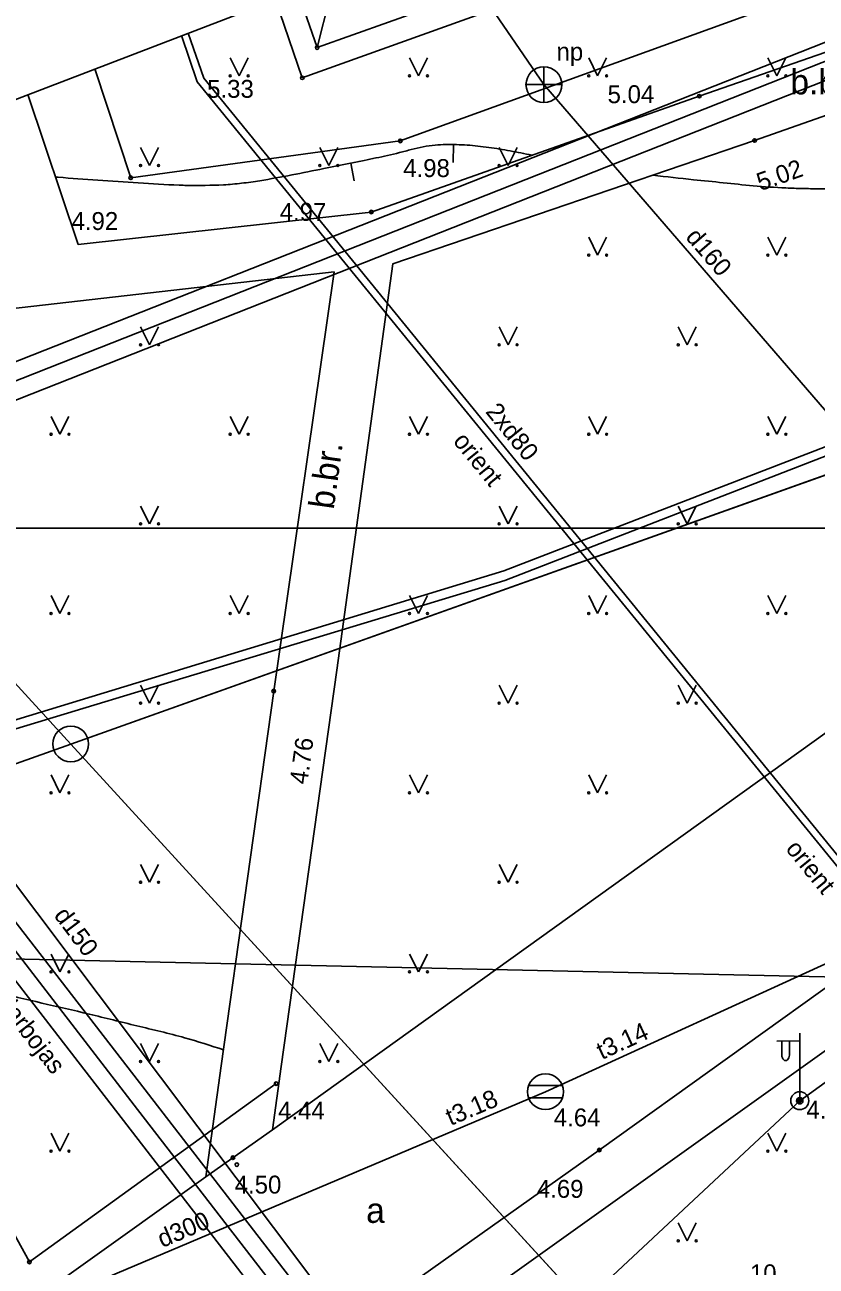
# Model space of a CAD drawing. Extents: x 519536 to 519949, y 326041 to 326519.
# Drawn here: x 519669.02 to 519691.1, y 326306.79 to 326341.43 of the extents above; entities that cross this region are included whole.
import ezdxf

# ---------------------------------------------------------------- set-up
doc = ezdxf.new("R2010")
doc.units = 0
for name, color, linetype in [('APGR_ELEM_####_####_#', 7, 'Continuous'), ('APGR_SARK_####_####_#', 7, 'Continuous'), ('APGS_ELEM_####_####_#', 7, 'Continuous'), ('APGS_VADP_ZSPR_####_#', 7, 'Continuous'), ('BUVE_COKL_####_####_#', 7, 'Continuous'), ('BUVE_EKAS_####_####_#', 7, 'Continuous'), ('CELI_CAPM_####_####_#', 7, 'Continuous'), ('CELI_CMAL_####_####_#', 7, 'Continuous'), ('CELI_CSEG_####_TKST_#', 7, 'Continuous'), ('ELEK_VADP_VSPR_####_#', 7, 'Continuous'), ('LKAN_ELEM_####_####_#', 7, 'Continuous'), ('LKAN_ELEM_PAST_TKST_#', 7, 'Continuous'), ('LKAN_VADP_PAST_####_#', 7, 'Continuous'), ('LKAN_VADP_PAST_TKST_#', 7, 'Continuous'), ('NORB_ZOGS_KOKA_####_#', 7, 'Continuous'), ('RAMI_PLAN_####_TKST_#', 7, 'Continuous'), ('RAMI_UZMR_####_####_#', 7, 'Continuous'), ('RELJ_AATZ_####_TKST_#', 7, 'Continuous'), ('RELJ_ELEM_####_####_#', 7, 'Continuous'), ('RELJ_HORZ_PAMT_####_#', 7, 'Continuous'), ('ROBZ_UZMR_####_####_#', 7, 'Continuous'), ('SAKT_VADV_PKAB_####_#', 7, 'Continuous'), ('SILT_VADP_NEDR_####_#', 7, 'Continuous'), ('SILT_VADP_NEDR_TKST_#', 7, 'Continuous'), ('SILT_VADP_UDEN_####_#', 7, 'Continuous'), ('SILT_VADP_UDEN_KONT_#', 7, 'Continuous'), ('SILT_VADP_UDEN_TKAM_#', 7, 'Continuous'), ('SKAN_ELEM_####_####_#', 7, 'Continuous'), ('SKAN_ELEM_PAST_TKST_#', 7, 'Continuous'), ('SKAN_VADP_PAST_####_#', 7, 'Continuous'), ('SKAN_VADP_PAST_TKST_#', 7, 'Continuous'), ('TERT_DIAM_####_TKST_#', 7, 'Continuous'), ('TERT_ELEM_####_####_#', 7, 'Continuous'), ('TERT_KRND_####_####_#', 7, 'Continuous'), ('UDTK_VADP_UDEN_####_#', 7, 'Continuous'), ('UDTK_VADP_UDEN_TKST_#', 7, 'Continuous')]:
    doc.layers.add(name, color=color, linetype=linetype)

msp = doc.modelspace()

# ---------------------------------------------------------------- linework, layer by layer
at = {"layer": 'APGR_ELEM_####_####_#'}
msp.add_circle((519670.3, 326321.36), 0.5, dxfattribs=at)
at = {"layer": 'APGR_SARK_####_####_#'}
for p, q in [((519658.484, 326334.259), (519670.304, 326321.355)), ((519670.304, 326321.355), (519652.419, 326314.975))]:
    msp.add_line(p, q, dxfattribs=at)
at = {"layer": 'APGS_ELEM_####_####_#'}
for p, q in [((519690.638, 326313.074), (519690.003, 326313.069)), ((519690.138, 326313.07), (519690.138, 326312.678)), ((519690.348, 326313.072), (519690.348, 326312.678)), ((519690.638, 326311.407), (519690.638, 326313.29))]:
    msp.add_line(p, q, dxfattribs=at)
for radius in [0.25, 0.09]:
    msp.add_circle((519690.638, 326311.407), radius, dxfattribs=at)
msp.add_ellipse((519690.243, 326312.678), major_axis=(0, 0.151), ratio=0.695971, start_param=1.570796, end_param=4.712389, dxfattribs=at)
at = {"layer": 'APGS_VADP_ZSPR_####_#'}
for p, q in [((519712.421, 326327.136), (519690.638, 326311.407)), ((519690.638, 326311.407), (519681.366, 326302.744))]:
    msp.add_line(p, q, dxfattribs=at)
at = {"layer": 'BUVE_COKL_####_####_#'}
msp.add_lwpolyline([(519677.174, 326340.79), (519677.519, 326342.162), (519679.015, 326342.162)], dxfattribs=at)
at = {"layer": 'BUVE_EKAS_####_####_#'}
for p, q in [((519677.174, 326340.79), (519685.961, 326343.925)), ((519676.631, 326342.369), (519677.174, 326340.79))]:
    msp.add_line(p, q, dxfattribs=at)
at = {"layer": 'CELI_CAPM_####_####_#'}
for points in [[(519676.976, 326311.349), (519703.45, 326330.345)], [(519721.432, 326330.577), (519711.995, 326329.302), (519702.947, 326322.862), (519685.046, 326310.03), (519679.534, 326306.119)], [(519674.067, 326309.281), (519663.333, 326301.619)]]:
    msp.add_lwpolyline(points, dxfattribs=at)
at = {"layer": 'CELI_CMAL_####_####_#'}
for points in [[(519692.642, 326345.647), (519676.758, 326339.946)], [(519670.505, 326335.298), (519678.685, 326336.203), (519687.833, 326339.436), (519699.685, 326343.569)], [(519676.758, 326339.946), (519676.008, 326342.129)], [(519700.246, 326342.024), (519689.378, 326338.197), (519679.289, 326334.76), (519677.723, 326323.419), (519676.173, 326312.362)], [(519670.505, 326335.298), (519669.102, 326339.477)], [(519677.65, 326334.535), (519659.253, 326332.436)], [(519674.501, 326312.381), (519675.963, 326322.836), (519677.65, 326334.535)], [(519703.536, 326321.515), (519679.395, 326304.262)], [(519675.925, 326310.593), (519674.067, 326309.281), (519674.501, 326312.381)], [(519676.173, 326312.362), (519675.925, 326310.593)], [(519675.925, 326310.593), (519676.976, 326311.349)]]:
    msp.add_lwpolyline(points, dxfattribs=at)
at = {"layer": 'ELEK_VADP_VSPR_####_#'}
for points in [[(519660.284, 326319.45), (519682.383, 326326.191), (519713.875, 326338.347), (519727.748, 326339.361), (519740.365, 326336.531)], [(519660.385, 326319.243), (519682.406, 326325.92), (519713.921, 326338.15), (519727.733, 326339.159), (519740.079, 326336.39)]]:
    msp.add_lwpolyline(points, dxfattribs=at)
at = {"layer": 'LKAN_ELEM_####_####_#'}
for p, q in [((519683.077, 326311.833), (519684.013, 326311.833)), ((519683.077, 326311.483), (519684.013, 326311.483))]:
    msp.add_line(p, q, dxfattribs=at)
msp.add_circle((519683.545, 326311.658), 0.5, dxfattribs=at)
at = {"layer": 'LKAN_VADP_PAST_####_#'}
msp.add_line((519683.545, 326311.658), (519695.328, 326317.049), dxfattribs=at)
for points in [[(519677.482, 326309.092), (519683.545, 326311.658)], [(519665.391, 326303.976), (519677.482, 326309.092)]]:
    msp.add_lwpolyline(points, dxfattribs=at)
at = {"layer": 'NORB_ZOGS_KOKA_####_#'}
msp.add_lwpolyline([(519659.908, 326323.842), (519664.498, 326315.341), (519669.147, 326306.907), (519676.033, 326311.883)], dxfattribs=at)
at = {"layer": 'RAMI_PLAN_####_TKST_#'}
for p, q in [((519813.09, 326327.384), (519535.524, 326327.384)), ((519549.616, 326327.384), (519948.98, 326327.384))]:
    msp.add_line(p, q, dxfattribs=at)
at = {"layer": 'RAMI_UZMR_####_####_#'}
msp.add_lwpolyline([(519636.229, 326369.014), (519636.521, 326358.648), (519635.235, 326346.665), (519658.236, 326335.303), (519677.714, 326342.785), (519698.5, 326350)], dxfattribs=at)
at = {"layer": 'RELJ_ELEM_####_####_#'}
for centre in [(519677.174, 326340.79), (519676.758, 326339.946), (519687.833, 326339.436), (519679.494, 326338.186), (519689.378, 326338.197), (519671.972, 326337.159), (519678.685, 326336.203), (519675.963, 326322.836), (519676.033, 326311.883), (519690.638, 326311.407), (519674.824, 326309.816), (519685.046, 326310.03), (519674.934, 326309.623), (519669.147, 326306.907)]:
    msp.add_circle(centre, 0.05, dxfattribs=at)
at = {"layer": 'RELJ_HORZ_PAMT_####_#'}
for p, q in [((519680.979, 326338.085), (519680.973, 326337.585)), ((519678.21, 326337.076), (519678.11, 326337.566))]:
    msp.add_line(p, q, dxfattribs=at)
for points in [[(519699.928, 326341.912), (519699.913, 326341.841), (519699.705, 326341.121), (519699.557, 326340.762), (519699.376, 326340.403), (519698.841, 326339.569), (519698.219, 326338.867), (519697.492, 326338.302), (519697.083, 326338.073), (519696.64, 326337.88), (519694.817, 326337.31), (519694.363, 326337.207), (519693.909, 326337.115), (519693.452, 326337.035), (519692.993, 326336.972), (519692.537, 326336.924), (519692.08, 326336.885), (519691.624, 326336.86), (519691.167, 326336.852), (519690.71, 326336.858), (519690.253, 326336.873), (519689.339, 326336.936), (519688.505, 326337.019), (519687.672, 326337.105), (519686.541, 326337.23)], [(519683.168, 326337.787), (519682.857, 326337.852), (519682.26, 326337.959), (519681.96, 326338.004), (519681.659, 326338.043), (519681.36, 326338.07), (519681.061, 326338.083), (519680.763, 326338.084), (519680.465, 326338.068), (519680.132, 326338.022), (519679.801, 326337.946), (519679.47, 326337.86), (519679.139, 326337.781), (519678.483, 326337.643)], [(519678.483, 326337.643), (519677.361, 326337.415), (519675.577, 326337.077), (519675.068, 326337.005), (519674.56, 326336.961), (519673.543, 326336.945)], [(519673.543, 326336.945), (519673.321, 326336.953), (519672.185, 326337.013), (519671.053, 326337.092), (519669.952, 326337.174), (519669.873, 326337.181)], [(519674.563, 326312.827), (519673.478, 326313.163), (519672.147, 326313.496), (519670.815, 326313.823), (519668.169, 326314.455), (519666.865, 326314.838), (519666.224, 326315.062), (519665.587, 326315.301), (519665.231, 326315.444), (519664.879, 326315.593), (519664.527, 326315.744), (519664.172, 326315.893), (519663.935, 326315.98), (519663.568, 326315.967), (519663.382, 326315.892), (519663.202, 326315.789), (519663.026, 326315.654), (519662.885, 326315.494), (519662.658, 326315.146), (519662.517, 326314.828), (519662.382, 326314.509), (519662.135, 326313.863), (519661.689, 326312.571), (519661.551, 326312.176)]]:
    msp.add_spline(points, degree=3, dxfattribs=at)
at = {"layer": 'ROBZ_UZMR_####_####_#'}
for p, q in [((519737.746, 326345.414), (519670.304, 326321.355)), ((519670.304, 326321.355), (519658.484, 326334.259)), ((519670.304, 326321.355), (519725.483, 326261.055))]:
    msp.add_line(p, q, dxfattribs=at)
msp.add_lwpolyline([(519670.304, 326321.355), (519737.746, 326345.414), (519745.717, 326337.069), (519750.347, 326341.449), (519761.947, 326329.667), (519768.36, 326323.393), (519766.634, 326320.884), (519725.483, 326261.055)], close=True, dxfattribs=at)
at = {"layer": 'SAKT_VADV_PKAB_####_#'}
msp.add_lwpolyline([(519708.586, 326314.481), (519609.636, 326316.664)], dxfattribs=at)
at = {"layer": 'SILT_VADP_NEDR_####_#'}
for p, q in [((519672.165, 326311.162), (519650.57, 326339.09)), ((519682.511, 326297.781), (519672.165, 326311.162))]:
    msp.add_line(p, q, dxfattribs=at)
for points in [[(519693.521, 326315.694), (519673.831, 326339.839), (519673.39, 326341.124)], [(519693.683, 326315.812), (519674.009, 326339.938), (519673.576, 326341.195)]]:
    msp.add_lwpolyline(points, dxfattribs=at)
at = {"layer": 'SILT_VADP_UDEN_####_#'}
msp.add_lwpolyline([(519735.873, 326334.715), (519715.345, 326341.099), (519694.843, 326341.789), (519654.909, 326326.022)], dxfattribs=at)
at = {"layer": 'SILT_VADP_UDEN_KONT_#'}
for p, q in [((519671.862, 326310.735), (519649.547, 326339.595)), ((519672.468, 326311.588), (519651.594, 326338.584)), ((519682.927, 326298.061), (519672.468, 326311.588)), ((519682.115, 326297.475), (519671.862, 326310.735))]:
    msp.add_line(p, q, dxfattribs=at)
at = {"layer": 'SILT_VADP_UDEN_TKAM_#'}
for points in [[(519736.482, 326335.049), (519715.493, 326341.576), (519694.747, 326342.288), (519654.577, 326326.429)], [(519735.282, 326334.392), (519715.197, 326340.622), (519694.939, 326341.29), (519655.24, 326325.616)]]:
    msp.add_lwpolyline(points, dxfattribs=at)
at = {"layer": 'SKAN_ELEM_####_####_#'}
for p, q in [((519683.5, 326339.256), (519683.5, 326340.256)), ((519684, 326339.756), (519683, 326339.756))]:
    msp.add_line(p, q, dxfattribs=at)
msp.add_circle((519683.5, 326339.756), 0.5, dxfattribs=at)
at = {"layer": 'SKAN_VADP_PAST_####_#'}
for points in [[(519683.5, 326339.756), (519681.695, 326342.403)], [(519683.5, 326339.756), (519693.854, 326327.761)]]:
    msp.add_lwpolyline(points, dxfattribs=at)
at = {"layer": 'TERT_ELEM_####_####_#'}
for p, q in [((519674.75, 326340.5), (519675, 326340)), ((519675, 326340), (519675.25, 326340.5)), ((519679.75, 326340.5), (519680, 326340)), ((519680, 326340), (519680.25, 326340.5)), ((519684.75, 326340.5), (519685, 326340)), ((519685, 326340), (519685.25, 326340.5)), ((519689.75, 326340.5), (519690, 326340)), ((519690, 326340), (519690.25, 326340.5)), ((519672.25, 326338), (519672.5, 326337.5)), ((519672.5, 326337.5), (519672.75, 326338)), ((519677.25, 326338), (519677.5, 326337.5)), ((519677.5, 326337.5), (519677.75, 326338)), ((519682.25, 326338), (519682.5, 326337.5)), ((519682.5, 326337.5), (519682.75, 326338)), ((519684.75, 326335.5), (519685, 326335)), ((519685, 326335), (519685.25, 326335.5)), ((519689.75, 326335.5), (519690, 326335)), ((519690, 326335), (519690.25, 326335.5)), ((519672.25, 326333), (519672.5, 326332.5)), ((519672.5, 326332.5), (519672.75, 326333)), ((519682.25, 326333), (519682.5, 326332.5)), ((519682.5, 326332.5), (519682.75, 326333)), ((519687.25, 326333), (519687.5, 326332.5)), ((519687.5, 326332.5), (519687.75, 326333)), ((519669.75, 326330.5), (519670, 326330)), ((519670, 326330), (519670.25, 326330.5)), ((519674.75, 326330.5), (519675, 326330)), ((519675, 326330), (519675.25, 326330.5)), ((519679.75, 326330.5), (519680, 326330)), ((519680, 326330), (519680.25, 326330.5)), ((519684.75, 326330.5), (519685, 326330)), ((519685, 326330), (519685.25, 326330.5)), ((519689.75, 326330.5), (519690, 326330)), ((519690, 326330), (519690.25, 326330.5)), ((519672.25, 326328), (519672.5, 326327.5)), ((519672.5, 326327.5), (519672.75, 326328)), ((519682.25, 326328), (519682.5, 326327.5)), ((519682.5, 326327.5), (519682.75, 326328)), ((519687.25, 326328), (519687.5, 326327.5)), ((519687.5, 326327.5), (519687.75, 326328)), ((519669.75, 326325.5), (519670, 326325)), ((519670, 326325), (519670.25, 326325.5)), ((519674.75, 326325.5), (519675, 326325)), ((519675, 326325), (519675.25, 326325.5)), ((519679.75, 326325.5), (519680, 326325)), ((519680, 326325), (519680.25, 326325.5)), ((519684.75, 326325.5), (519685, 326325)), ((519685, 326325), (519685.25, 326325.5)), ((519689.75, 326325.5), (519690, 326325)), ((519690, 326325), (519690.25, 326325.5)), ((519672.25, 326323), (519672.5, 326322.5)), ((519672.5, 326322.5), (519672.75, 326323)), ((519682.25, 326323), (519682.5, 326322.5)), ((519682.5, 326322.5), (519682.75, 326323)), ((519687.25, 326323), (519687.5, 326322.5)), ((519687.5, 326322.5), (519687.75, 326323)), ((519669.75, 326320.5), (519670, 326320)), ((519670, 326320), (519670.25, 326320.5)), ((519679.75, 326320.5), (519680, 326320)), ((519680, 326320), (519680.25, 326320.5)), ((519684.75, 326320.5), (519685, 326320)), ((519685, 326320), (519685.25, 326320.5)), ((519672.25, 326318), (519672.5, 326317.5)), ((519672.5, 326317.5), (519672.75, 326318)), ((519682.25, 326318), (519682.5, 326317.5)), ((519682.5, 326317.5), (519682.75, 326318)), ((519669.75, 326315.5), (519670, 326315)), ((519670, 326315), (519670.25, 326315.5)), ((519679.75, 326315.5), (519680, 326315)), ((519680, 326315), (519680.25, 326315.5)), ((519672.25, 326313), (519672.5, 326312.5)), ((519672.5, 326312.5), (519672.75, 326313)), ((519677.25, 326313), (519677.5, 326312.5)), ((519677.5, 326312.5), (519677.75, 326313)), ((519669.75, 326310.5), (519670, 326310)), ((519670, 326310), (519670.25, 326310.5)), ((519689.75, 326310.5), (519690, 326310)), ((519690, 326310), (519690.25, 326310.5)), ((519687.25, 326308), (519687.5, 326307.5)), ((519687.5, 326307.5), (519687.75, 326308))]:
    msp.add_line(p, q, dxfattribs=at)
for centre, radius in [((519674.75, 326340), 0.028), ((519675.25, 326340), 0.0263), ((519679.75, 326340), 0.028), ((519680.25, 326340), 0.0263), ((519684.75, 326340), 0.028), ((519685.25, 326340), 0.0263), ((519689.75, 326340), 0.028), ((519690.25, 326340), 0.0263), ((519672.25, 326337.5), 0.028), ((519672.75, 326337.5), 0.0263), ((519677.25, 326337.5), 0.028), ((519677.75, 326337.5), 0.0263), ((519682.25, 326337.5), 0.028), ((519682.75, 326337.5), 0.0263), ((519684.75, 326335), 0.028), ((519685.25, 326335), 0.0263), ((519689.75, 326335), 0.028), ((519690.25, 326335), 0.0263), ((519672.25, 326332.5), 0.028), ((519672.75, 326332.5), 0.0263), ((519682.25, 326332.5), 0.028), ((519682.75, 326332.5), 0.0263), ((519687.25, 326332.5), 0.028), ((519687.75, 326332.5), 0.0263), ((519669.75, 326330), 0.028), ((519670.25, 326330), 0.0263), ((519674.75, 326330), 0.028), ((519675.25, 326330), 0.0263), ((519679.75, 326330), 0.028), ((519680.25, 326330), 0.0263), ((519684.75, 326330), 0.028), ((519685.25, 326330), 0.0263), ((519689.75, 326330), 0.028), ((519690.25, 326330), 0.0263), ((519672.25, 326327.5), 0.028), ((519672.75, 326327.5), 0.0263), ((519682.25, 326327.5), 0.028), ((519682.75, 326327.5), 0.0263), ((519687.25, 326327.5), 0.028), ((519687.75, 326327.5), 0.0263), ((519669.75, 326325), 0.028), ((519670.25, 326325), 0.0263), ((519674.75, 326325), 0.028), ((519675.25, 326325), 0.0263), ((519679.75, 326325), 0.028), ((519680.25, 326325), 0.0263), ((519684.75, 326325), 0.028), ((519685.25, 326325), 0.0263), ((519689.75, 326325), 0.028), ((519690.25, 326325), 0.0263), ((519672.25, 326322.5), 0.028), ((519672.75, 326322.5), 0.0263), ((519682.25, 326322.5), 0.028), ((519682.75, 326322.5), 0.0263), ((519687.25, 326322.5), 0.028), ((519687.75, 326322.5), 0.0263), ((519669.75, 326320), 0.028), ((519670.25, 326320), 0.0263), ((519679.75, 326320), 0.028), ((519680.25, 326320), 0.0263), ((519684.75, 326320), 0.028), ((519685.25, 326320), 0.0263), ((519672.25, 326317.5), 0.028), ((519672.75, 326317.5), 0.0263), ((519682.25, 326317.5), 0.028), ((519682.75, 326317.5), 0.0263), ((519669.75, 326315), 0.028), ((519670.25, 326315), 0.0263), ((519679.75, 326315), 0.028), ((519680.25, 326315), 0.0263), ((519672.25, 326312.5), 0.028), ((519672.75, 326312.5), 0.0263), ((519677.25, 326312.5), 0.028), ((519677.75, 326312.5), 0.0263), ((519669.75, 326310), 0.028), ((519670.25, 326310), 0.0263), ((519689.75, 326310), 0.028), ((519690.25, 326310), 0.0263), ((519687.25, 326307.5), 0.028), ((519687.75, 326307.5), 0.0263)]:
    msp.add_circle(centre, radius, dxfattribs=at)
at = {"layer": 'TERT_KRND_####_####_#'}
msp.add_lwpolyline([(519670.969, 326340.194), (519671.972, 326337.159), (519679.494, 326338.186), (519696.33, 326344.286)], dxfattribs=at)
at = {"layer": 'UDTK_VADP_UDEN_####_#'}
for points in [[(519672.807, 326312.066), (519653.75, 326337.423)], [(519688.623, 326291.021), (519672.807, 326312.066)]]:
    msp.add_lwpolyline(points, dxfattribs=at)

# ---------------------------------------------------------------- texts
at = {"layer": 'CELI_CSEG_####_TKST_#'}
for s, p in [('b.br.', (519690.375, 326339.485)), ('a', (519678.541, 326307.998))]:
    msp.add_text(s, height=0.7, dxfattribs=at).set_placement(p)
msp.add_text('b.br.', height=0.7, rotation=82.0374, dxfattribs=at).set_placement((519677.634, 326327.886))
at = {"layer": 'LKAN_ELEM_PAST_TKST_#'}
msp.add_text(' 4.64', height=0.5, dxfattribs=at).set_placement((519683.591, 326310.69))
at = {"layer": 'LKAN_VADP_PAST_TKST_#'}
for s, rotation, p in [('t3.14', 24.5871, (519685.115, 326312.541)), ('t3.18', 22.936, (519680.896, 326310.7)), ('d300', 22.936, (519672.852, 326307.296))]:
    msp.add_text(s, height=0.5, rotation=rotation, dxfattribs=at).set_placement(p)
at = {"layer": 'RELJ_AATZ_####_TKST_#'}
for s, p in [(' 5.33', (519673.92, 326339.389)), (' 5.04', (519685.091, 326339.24)), (' 4.98', (519679.39, 326337.178)), (' 4.92', (519670.137, 326335.701)), (' 4.97', (519675.943, 326335.956)), ('4.44', (519676.083, 326310.883)), (' 4.81', (519690.638, 326310.907)), ('4.50', (519674.874, 326308.816)), (' 4.69', (519683.118, 326308.697))]:
    msp.add_text(s, height=0.5, dxfattribs=at).set_placement(p)
for s, rotation, p in [(' 5.02', 19.3989, (519689.368, 326336.723)), (' 4.76', 82.0374, (519676.871, 326320.031))]:
    msp.add_text(s, height=0.5, rotation=rotation, dxfattribs=at).set_placement(p)
at = {"layer": 'SILT_VADP_NEDR_TKST_#'}
for s, rotation, p in [('2xd80', 309.1959, (519681.851, 326330.623)), ('orient', 309.1959, (519680.944, 326329.801)), ('orient', 309.1959, (519690.222, 326318.425)), ('nedarbojas', 307.7113, (519667.768, 326314.724))]:
    msp.add_text(s, height=0.5, rotation=rotation, dxfattribs=at).set_placement(p)
at = {"layer": 'SKAN_ELEM_PAST_TKST_#'}
msp.add_text('np', height=0.5, dxfattribs=at).set_placement((519683.852, 326340.428))
at = {"layer": 'SKAN_VADP_PAST_TKST_#'}
msp.add_text('d160', height=0.5, rotation=310.8003, dxfattribs=at).set_placement((519687.429, 326335.489))
at = {"layer": 'TERT_DIAM_####_TKST_#'}
msp.add_text('10', height=0.5, dxfattribs=at).set_placement((519689.247, 326306.34))
at = {"layer": 'UDTK_VADP_UDEN_TKST_#'}
msp.add_text('d150', height=0.5, rotation=306.9263, dxfattribs=at).set_placement((519669.81, 326316.573))

doc.saveas('drawing.dxf')
